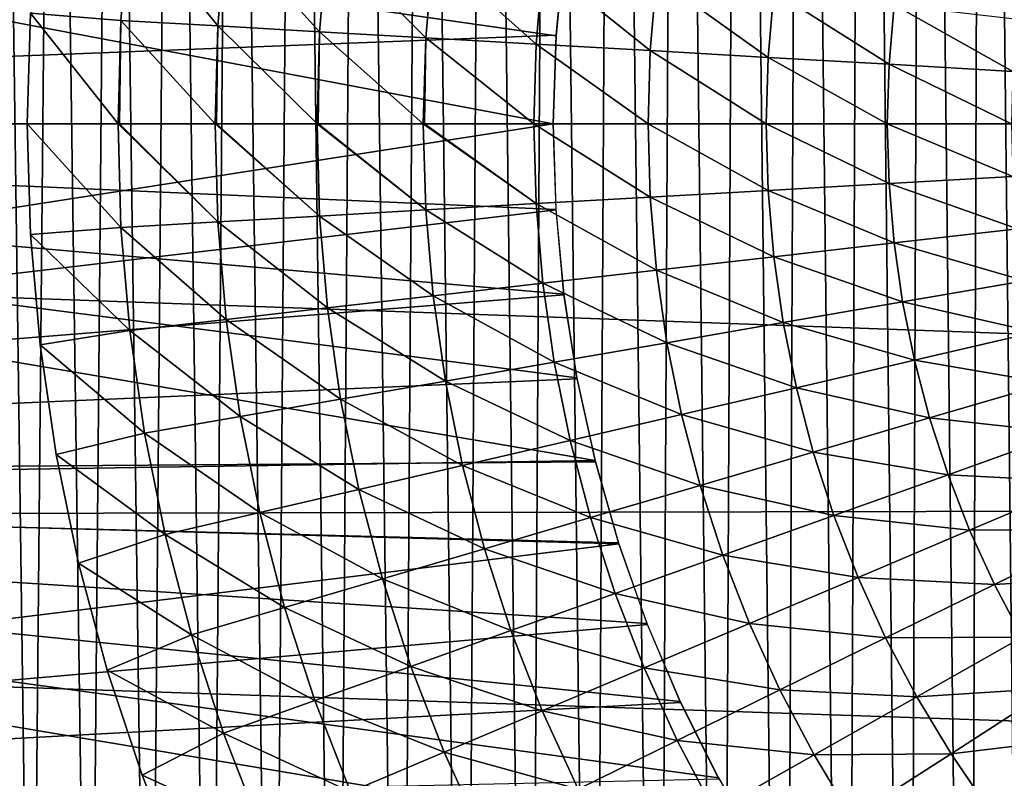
# Model space of a CAD drawing. Header units: millimetres. Extents: x -161 to 161, y -94 to 1149.
# Tile 636 of 656: x 144.98 to 146.95, y -58.86 to -57.34. Entities that reach past the tile are written whole.
import ezdxf

# ---------------------------------------------------------------- set-up
doc = ezdxf.new("R2010")
doc.units = ezdxf.units.MM
doc.header["$LTSCALE"] = 81.481481
for name, color, linetype in [('378', 7, 'CONTINUOUS'), ('380', 7, 'CONTINUOUS'), ('381', 7, 'CONTINUOUS'), ('383', 7, 'CONTINUOUS'), ('387', 7, 'CONTINUOUS'), ('392', 7, 'CONTINUOUS'), ('393', 7, 'CONTINUOUS'), ('394', 7, 'CONTINUOUS'), ('395', 7, 'CONTINUOUS')]:
    doc.layers.add(name, color=color, linetype=linetype)

msp = doc.modelspace()

# ---------------------------------------------------------------- linework, layer by layer
at = {"layer": '378', "color": 7, "linetype": 'CONTINUOUS', "true_color": 0xaaaaaa}
for points in [[(142.1753, -57.55, -22.3), (142.1698, -56.8179, -22.288), (146.05, -57.55, -22.3), (142.1753, -57.55, -22.3)], [(146.05, -57.55, -22.3), (142.1698, -56.8179, -22.288), (146.0557, -57.3741, -22.2993), (146.05, -57.55, -22.3)], [(146.0557, -57.3741, -22.2993), (142.1698, -56.8179, -22.288), (146.0723, -57.2005, -22.2973), (146.0557, -57.3741, -22.2993)]]:
    msp.add_3dface(points, dxfattribs=at)
at = {"layer": '380', "color": 7, "linetype": 'CONTINUOUS', "true_color": 0xaaaaaa}
for points in [[(156.3174, -56.7956, 20.202), (156.3174, -57.55, 20.2161), (135.3, -56.7529, 20.9349), (156.3174, -56.7956, 20.202)], [(135.3, -56.7529, 20.9349), (156.3174, -57.55, 20.2161), (135.3, -57.55, 20.95), (135.3, -56.7529, 20.9349)], [(141.4916, -57.55, -20.8338), (146.1388, -56.8568, -20.6598), (141.4861, -56.8409, -20.822), (141.4916, -57.55, -20.8338)], [(146.1003, -57.0268, -20.6662), (146.1388, -56.8568, -20.6598), (141.4916, -57.55, -20.8338), (146.1003, -57.0268, -20.6662)], [(146.0726, -57.1988, -20.6708), (146.1003, -57.0268, -20.6662), (141.4916, -57.55, -20.8338), (146.0726, -57.1988, -20.6708)], [(146.0559, -57.3732, -20.6736), (146.0726, -57.1988, -20.6708), (141.4916, -57.55, -20.8338), (146.0559, -57.3732, -20.6736)], [(146.05, -57.55, -20.6746), (146.0559, -57.3732, -20.6736), (141.4916, -57.55, -20.8338), (146.05, -57.55, -20.6746)]]:
    msp.add_3dface(points, dxfattribs=at)
at = {"layer": '381', "color": 7, "linetype": 'CONTINUOUS', "true_color": 0xaaaaaa}
for points in [[(142.1698, -58.2822, -22.288), (142.1753, -57.55, -22.3), (146.1334, -58.2219, -22.2899), (142.1698, -58.2822, -22.288)], [(142.1753, -57.55, -22.3), (146.05, -57.55, -22.3), (146.0554, -57.7209, -22.2993), (142.1753, -57.55, -22.3)], [(146.1334, -58.2219, -22.2899), (142.1753, -57.55, -22.3), (146.0971, -58.0567, -22.2942), (146.1334, -58.2219, -22.2899)], [(146.0971, -58.0567, -22.2942), (142.1753, -57.55, -22.3), (146.0711, -57.8898, -22.2974), (146.0971, -58.0567, -22.2942)], [(146.0711, -57.8898, -22.2974), (142.1753, -57.55, -22.3), (146.0554, -57.7209, -22.2993), (146.0711, -57.8898, -22.2974)], [(146.1803, -58.3859, -22.2843), (142.1698, -58.2822, -22.288), (146.1334, -58.2219, -22.2899), (146.1803, -58.3859, -22.2843)], [(142.153, -59.0121, -22.252), (142.1698, -58.2822, -22.288), (146.4654, -59.0031, -22.2525), (142.153, -59.0121, -22.252)], [(146.4654, -59.0031, -22.2525), (142.1698, -58.2822, -22.288), (146.3797, -58.8553, -22.2617), (146.4654, -59.0031, -22.2525)], [(146.3797, -58.8553, -22.2617), (142.1698, -58.2822, -22.288), (146.3033, -58.7029, -22.2701), (146.3797, -58.8553, -22.2617)], [(146.3033, -58.7029, -22.2701), (142.1698, -58.2822, -22.288), (146.2371, -58.5468, -22.2777), (146.3033, -58.7029, -22.2701)], [(146.2371, -58.5468, -22.2777), (142.1698, -58.2822, -22.288), (146.1803, -58.3859, -22.2843), (146.2371, -58.5468, -22.2777)]]:
    msp.add_3dface(points, dxfattribs=at)
at = {"layer": '383', "color": 7, "linetype": 'CONTINUOUS', "true_color": 0xaaaaaa}
for points in [[(135.3, -57.55, 20.95), (156.3174, -57.55, 20.2161), (156.3174, -58.3044, 20.202), (135.3, -57.55, 20.95)], [(135.3, -57.55, 20.95), (156.3174, -58.3044, 20.202), (135.3, -58.3471, 20.9349), (135.3, -57.55, 20.95)], [(146.05, -57.55, -20.6746), (141.4916, -57.55, -20.8338), (141.4861, -58.2591, -20.8219), (146.05, -57.55, -20.6746)], [(146.05, -57.55, -20.6746), (141.4861, -58.2591, -20.8219), (146.0556, -57.7218, -20.6737), (146.05, -57.55, -20.6746)], [(146.0556, -57.7218, -20.6737), (141.4861, -58.2591, -20.8219), (146.0714, -57.8914, -20.671), (146.0556, -57.7218, -20.6737)], [(146.0714, -57.8914, -20.671), (141.4861, -58.2591, -20.8219), (146.0975, -58.0587, -20.6667), (146.0714, -57.8914, -20.671)], [(146.0975, -58.0587, -20.6667), (141.4861, -58.2591, -20.8219), (146.134, -58.2242, -20.6606), (146.0975, -58.0587, -20.6667)], [(146.134, -58.2242, -20.6606), (141.4861, -58.2591, -20.8219), (146.1809, -58.3881, -20.653), (146.134, -58.2242, -20.6606)], [(141.4861, -58.2591, -20.8219), (141.4695, -58.966, -20.7864), (146.1809, -58.3881, -20.653), (141.4861, -58.2591, -20.8219)], [(156.3174, -58.3044, 20.202), (156.3174, -59.0578, 20.1599), (135.3, -58.3471, 20.9349), (156.3174, -58.3044, 20.202)], [(135.3, -58.3471, 20.9349), (156.3174, -59.0578, 20.1599), (135.3, -59.1431, 20.8895), (135.3, -58.3471, 20.9349)], [(146.1809, -58.3881, -20.653), (141.4695, -58.966, -20.7864), (146.2378, -58.5488, -20.6438), (146.1809, -58.3881, -20.653)], [(146.2378, -58.5488, -20.6438), (141.4695, -58.966, -20.7864), (146.3042, -58.7047, -20.6334), (146.2378, -58.5488, -20.6438)], [(146.3042, -58.7047, -20.6334), (141.4695, -58.966, -20.7864), (146.3805, -58.8569, -20.6216), (146.3042, -58.7047, -20.6334)]]:
    msp.add_3dface(points, dxfattribs=at)
at = {"layer": '387', "color": 7, "linetype": 'CONTINUOUS', "true_color": 0xaaaaaa}
for points in [[(146.9079, -53.4668, 61.95), (146.9984, -61.6739, 61.95), (147.0249, -53.4146, 61.95), (146.9079, -53.4668, 61.95)], [(146.7891, -53.5246, 61.95), (146.8793, -61.6199, 61.95), (146.9079, -53.4668, 61.95), (146.7891, -53.5246, 61.95)], [(146.8793, -61.6199, 61.95), (146.9984, -61.6739, 61.95), (146.9079, -53.4668, 61.95), (146.8793, -61.6199, 61.95)], [(146.6681, -53.5872, 61.95), (146.7585, -61.56, 61.95), (146.7891, -53.5246, 61.95), (146.6681, -53.5872, 61.95)], [(146.7585, -61.56, 61.95), (146.8793, -61.6199, 61.95), (146.7891, -53.5246, 61.95), (146.7585, -61.56, 61.95)], [(146.5454, -53.6551, 61.95), (146.6355, -61.4951, 61.95), (146.6681, -53.5872, 61.95), (146.5454, -53.6551, 61.95)], [(146.6355, -61.4951, 61.95), (146.7585, -61.56, 61.95), (146.6681, -53.5872, 61.95), (146.6355, -61.4951, 61.95)], [(146.4215, -53.7295, 61.95), (146.5109, -61.4247, 61.95), (146.5454, -53.6551, 61.95), (146.4215, -53.7295, 61.95)], [(146.5109, -61.4247, 61.95), (146.6355, -61.4951, 61.95), (146.5454, -53.6551, 61.95), (146.5109, -61.4247, 61.95)], [(146.2968, -53.8109, 61.95), (146.3851, -61.3476, 61.95), (146.4215, -53.7295, 61.95), (146.2968, -53.8109, 61.95)], [(146.3851, -61.3476, 61.95), (146.5109, -61.4247, 61.95), (146.4215, -53.7295, 61.95), (146.3851, -61.3476, 61.95)], [(146.1703, -53.8984, 61.95), (146.2585, -61.2632, 61.95), (146.2968, -53.8109, 61.95), (146.1703, -53.8984, 61.95)], [(146.2585, -61.2632, 61.95), (146.3851, -61.3476, 61.95), (146.2968, -53.8109, 61.95), (146.2585, -61.2632, 61.95)], [(146.0431, -53.9928, 61.95), (146.1304, -61.1724, 61.95), (146.1703, -53.8984, 61.95), (146.0431, -53.9928, 61.95)], [(146.1304, -61.1724, 61.95), (146.2585, -61.2632, 61.95), (146.1703, -53.8984, 61.95), (146.1304, -61.1724, 61.95)], [(145.9159, -54.0951, 61.95), (146.0015, -61.0746, 61.95), (146.0431, -53.9928, 61.95), (145.9159, -54.0951, 61.95)], [(146.0015, -61.0746, 61.95), (146.1304, -61.1724, 61.95), (146.0431, -53.9928, 61.95), (146.0015, -61.0746, 61.95)], [(145.7894, -54.2061, 61.95), (145.873, -60.9685, 61.95), (145.9159, -54.0951, 61.95), (145.7894, -54.2061, 61.95)], [(145.873, -60.9685, 61.95), (146.0015, -61.0746, 61.95), (145.9159, -54.0951, 61.95), (145.873, -60.9685, 61.95)], [(145.6622, -54.3246, 61.95), (145.7453, -60.8536, 61.95), (145.7894, -54.2061, 61.95), (145.6622, -54.3246, 61.95)], [(145.7453, -60.8536, 61.95), (145.873, -60.9685, 61.95), (145.7894, -54.2061, 61.95), (145.7453, -60.8536, 61.95)], [(145.5358, -54.4515, 61.95), (145.6171, -60.7308, 61.95), (145.6622, -54.3246, 61.95), (145.5358, -54.4515, 61.95)], [(145.6171, -60.7308, 61.95), (145.7453, -60.8536, 61.95), (145.6622, -54.3246, 61.95), (145.6171, -60.7308, 61.95)], [(145.4119, -54.5878, 61.95), (145.4899, -60.5994, 61.95), (145.5358, -54.4515, 61.95), (145.4119, -54.5878, 61.95)], [(145.4899, -60.5994, 61.95), (145.6171, -60.7308, 61.95), (145.5358, -54.4515, 61.95), (145.4899, -60.5994, 61.95)], [(145.2907, -54.7342, 61.95), (145.3654, -60.4582, 61.95), (145.4119, -54.5878, 61.95), (145.2907, -54.7342, 61.95)], [(145.3654, -60.4582, 61.95), (145.4899, -60.5994, 61.95), (145.4119, -54.5878, 61.95), (145.3654, -60.4582, 61.95)], [(145.1708, -54.8897, 61.95), (145.2442, -60.3069, 61.95), (145.2907, -54.7342, 61.95), (145.1708, -54.8897, 61.95)], [(145.2442, -60.3069, 61.95), (145.3654, -60.4582, 61.95), (145.2907, -54.7342, 61.95), (145.2442, -60.3069, 61.95)], [(145.0542, -55.0549, 61.95), (145.1245, -60.146, 61.95), (145.1708, -54.8897, 61.95), (145.0542, -55.0549, 61.95)], [(145.1245, -60.146, 61.95), (145.2442, -60.3069, 61.95), (145.1708, -54.8897, 61.95), (145.1245, -60.146, 61.95)], [(144.9434, -55.2305, 61.95), (145.0085, -59.9752, 61.95), (145.0542, -55.0549, 61.95), (144.9434, -55.2305, 61.95)], [(145.0085, -59.9752, 61.95), (145.1245, -60.146, 61.95), (145.0542, -55.0549, 61.95), (145.0085, -59.9752, 61.95)], [(144.8989, -59.794, 61.95), (145.0085, -59.9752, 61.95), (144.9434, -55.2305, 61.95), (144.8989, -59.794, 61.95)]]:
    msp.add_3dface(points, dxfattribs=at)
at = {"layer": '392', "color": 7, "linetype": 'CONTINUOUS', "true_color": 0xaaaaaa}
for points in [[(145.1871, -57.3434, -22.8924), (145.0064, -57.329, -22.7), (145.2047, -57.1375, -22.8924), (145.1871, -57.3434, -22.8924)], [(145.1871, -57.3434, -22.8924), (145.2047, -57.1375, -22.8924), (145.3806, -57.3545, -23.0778), (145.1871, -57.3434, -22.8924)], [(145.3806, -57.3545, -23.0778), (145.2047, -57.1375, -22.8924), (145.3973, -57.1596, -23.0778), (145.3806, -57.3545, -23.0778)], [(145.3806, -57.3545, -23.0778), (145.3973, -57.1596, -23.0778), (145.5836, -57.3661, -23.2528), (145.3806, -57.3545, -23.0778)], [(145.5836, -57.3661, -23.2528), (145.3973, -57.1596, -23.0778), (145.5994, -57.1828, -23.2528), (145.5836, -57.3661, -23.2528)], [(145.5836, -57.3661, -23.2528), (145.5994, -57.1828, -23.2528), (145.7955, -57.3782, -23.4168), (145.5836, -57.3661, -23.2528)], [(145.7955, -57.3782, -23.4168), (145.5994, -57.1828, -23.2528), (145.8102, -57.207, -23.4168), (145.7955, -57.3782, -23.4168)], [(145.7955, -57.3782, -23.4168), (145.8102, -57.207, -23.4168), (146.0158, -57.3908, -23.5694), (145.7955, -57.3782, -23.4168)], [(146.0158, -57.3908, -23.5694), (145.8102, -57.207, -23.4168), (146.0294, -57.2321, -23.5694), (146.0158, -57.3908, -23.5694)], [(146.0158, -57.3908, -23.5694), (146.0294, -57.2321, -23.5694), (146.2437, -57.4038, -23.7102), (146.0158, -57.3908, -23.5694)], [(146.2437, -57.4038, -23.7102), (146.0294, -57.2321, -23.5694), (146.2562, -57.2581, -23.7102), (146.2437, -57.4038, -23.7102)], [(146.2437, -57.4038, -23.7102), (146.2562, -57.2581, -23.7102), (146.4788, -57.4173, -23.8388), (146.2437, -57.4038, -23.7102)], [(146.4788, -57.4173, -23.8388), (146.2562, -57.2581, -23.7102), (146.4901, -57.285, -23.8388), (146.4788, -57.4173, -23.8388)], [(146.4788, -57.4173, -23.8388), (146.4901, -57.285, -23.8388), (146.7202, -57.4311, -23.9549), (146.4788, -57.4173, -23.8388)], [(146.7202, -57.4311, -23.9549), (146.4901, -57.285, -23.8388), (146.7304, -57.3125, -23.9549), (146.7202, -57.4311, -23.9549)], [(146.7202, -57.4311, -23.9549), (146.7304, -57.3125, -23.9549), (146.9674, -57.4452, -24.058), (146.7202, -57.4311, -23.9549)], [(146.9674, -57.4452, -24.058), (146.7304, -57.3125, -23.9549), (146.9764, -57.3408, -24.058), (146.9674, -57.4452, -24.058)], [(145, -57.55, -22.7), (145.0064, -57.329, -22.7), (145.1812, -57.55, -22.8924), (145, -57.55, -22.7)], [(145.1812, -57.55, -22.8924), (145.0064, -57.329, -22.7), (145.1871, -57.3434, -22.8924), (145.1812, -57.55, -22.8924)], [(145.1812, -57.55, -22.8924), (145.1871, -57.3434, -22.8924), (145.1838, -57.55, -22.895), (145.1812, -57.55, -22.8924)], [(145.1838, -57.55, -22.895), (145.1871, -57.3434, -22.8924), (145.375, -57.55, -23.0778), (145.1838, -57.55, -22.895)], [(145.375, -57.55, -23.0778), (145.1871, -57.3434, -22.8924), (145.3806, -57.3545, -23.0778), (145.375, -57.55, -23.0778)], [(145.375, -57.55, -23.0778), (145.3806, -57.3545, -23.0778), (145.3776, -57.55, -23.0801), (145.375, -57.55, -23.0778)], [(145.3776, -57.55, -23.0801), (145.3806, -57.3545, -23.0778), (145.5784, -57.55, -23.2528), (145.3776, -57.55, -23.0801)], [(145.5784, -57.55, -23.2528), (145.3806, -57.3545, -23.0778), (145.5836, -57.3661, -23.2528), (145.5784, -57.55, -23.2528)], [(145.5784, -57.55, -23.2528), (145.5836, -57.3661, -23.2528), (145.5808, -57.55, -23.2548), (145.5784, -57.55, -23.2528)], [(145.5808, -57.55, -23.2548), (145.5836, -57.3661, -23.2528), (145.7906, -57.55, -23.4168), (145.5808, -57.55, -23.2548)], [(145.7906, -57.55, -23.4168), (145.5836, -57.3661, -23.2528), (145.7955, -57.3782, -23.4168), (145.7906, -57.55, -23.4168)], [(145.7906, -57.55, -23.4168), (145.7955, -57.3782, -23.4168), (145.793, -57.55, -23.4185), (145.7906, -57.55, -23.4168)], [(145.793, -57.55, -23.4185), (145.7955, -57.3782, -23.4168), (146.0112, -57.55, -23.5694), (145.793, -57.55, -23.4185)], [(146.0112, -57.55, -23.5694), (145.7955, -57.3782, -23.4168), (146.0158, -57.3908, -23.5694), (146.0112, -57.55, -23.5694)], [(146.0112, -57.55, -23.5694), (146.0158, -57.3908, -23.5694), (146.2395, -57.55, -23.7102), (146.0112, -57.55, -23.5694)], [(146.2395, -57.55, -23.7102), (146.0158, -57.3908, -23.5694), (146.2437, -57.4038, -23.7102), (146.2395, -57.55, -23.7102)], [(146.2395, -57.55, -23.7102), (146.2437, -57.4038, -23.7102), (146.475, -57.55, -23.8388), (146.2395, -57.55, -23.7102)], [(146.475, -57.55, -23.8388), (146.2437, -57.4038, -23.7102), (146.4788, -57.4173, -23.8388), (146.475, -57.55, -23.8388)], [(146.475, -57.55, -23.8388), (146.4788, -57.4173, -23.8388), (146.7168, -57.55, -23.9549), (146.475, -57.55, -23.8388)], [(146.7168, -57.55, -23.9549), (146.4788, -57.4173, -23.8388), (146.7202, -57.4311, -23.9549), (146.7168, -57.55, -23.9549)], [(146.7168, -57.55, -23.9549), (146.7202, -57.4311, -23.9549), (146.9644, -57.55, -24.058), (146.7168, -57.55, -23.9549)], [(146.9644, -57.55, -24.058), (146.7202, -57.4311, -23.9549), (146.9674, -57.4452, -24.058), (146.9644, -57.55, -24.058)]]:
    msp.add_3dface(points, dxfattribs=at)
at = {"layer": '393', "color": 7, "linetype": 'CONTINUOUS', "true_color": 0xaaaaaa}
for points in [[(145, -57.55, -22.7), (145.1812, -57.55, -22.8924), (145.1871, -57.7566, -22.8924), (145, -57.55, -22.7)], [(145, -57.55, -22.7), (145.1871, -57.7566, -22.8924), (145.0064, -57.771, -22.7), (145, -57.55, -22.7)], [(145.1812, -57.55, -22.8924), (145.1838, -57.55, -22.895), (145.3806, -57.7455, -23.0778), (145.1812, -57.55, -22.8924)], [(145.1871, -57.7566, -22.8924), (145.1812, -57.55, -22.8924), (145.3806, -57.7455, -23.0778), (145.1871, -57.7566, -22.8924)], [(145.1838, -57.55, -22.895), (145.375, -57.55, -23.0778), (145.3806, -57.7455, -23.0778), (145.1838, -57.55, -22.895)], [(145.375, -57.55, -23.0778), (145.3776, -57.55, -23.0801), (145.5836, -57.7339, -23.2528), (145.375, -57.55, -23.0778)], [(145.3806, -57.7455, -23.0778), (145.375, -57.55, -23.0778), (145.5836, -57.7339, -23.2528), (145.3806, -57.7455, -23.0778)], [(145.3776, -57.55, -23.0801), (145.5784, -57.55, -23.2528), (145.5836, -57.7339, -23.2528), (145.3776, -57.55, -23.0801)], [(145.5784, -57.55, -23.2528), (145.5808, -57.55, -23.2548), (145.7955, -57.7218, -23.4168), (145.5784, -57.55, -23.2528)], [(145.5836, -57.7339, -23.2528), (145.5784, -57.55, -23.2528), (145.7955, -57.7218, -23.4168), (145.5836, -57.7339, -23.2528)], [(145.5808, -57.55, -23.2548), (145.7906, -57.55, -23.4168), (145.7955, -57.7218, -23.4168), (145.5808, -57.55, -23.2548)], [(145.7906, -57.55, -23.4168), (145.793, -57.55, -23.4185), (146.0158, -57.7092, -23.5694), (145.7906, -57.55, -23.4168)], [(145.7955, -57.7218, -23.4168), (145.7906, -57.55, -23.4168), (146.0158, -57.7092, -23.5694), (145.7955, -57.7218, -23.4168)], [(145.793, -57.55, -23.4185), (146.0112, -57.55, -23.5694), (146.0158, -57.7092, -23.5694), (145.793, -57.55, -23.4185)], [(146.0112, -57.55, -23.5694), (146.2395, -57.55, -23.7102), (146.2437, -57.6962, -23.7102), (146.0112, -57.55, -23.5694)], [(146.0158, -57.7092, -23.5694), (146.0112, -57.55, -23.5694), (146.2437, -57.6962, -23.7102), (146.0158, -57.7092, -23.5694)], [(146.2395, -57.55, -23.7102), (146.475, -57.55, -23.8388), (146.4788, -57.6827, -23.8388), (146.2395, -57.55, -23.7102)], [(146.2437, -57.6962, -23.7102), (146.2395, -57.55, -23.7102), (146.4788, -57.6827, -23.8388), (146.2437, -57.6962, -23.7102)], [(146.475, -57.55, -23.8388), (146.7168, -57.55, -23.9549), (146.7202, -57.6689, -23.9549), (146.475, -57.55, -23.8388)], [(146.4788, -57.6827, -23.8388), (146.475, -57.55, -23.8388), (146.7202, -57.6689, -23.9549), (146.4788, -57.6827, -23.8388)], [(146.7168, -57.55, -23.9549), (146.9644, -57.55, -24.058), (146.9674, -57.6548, -24.058), (146.7168, -57.55, -23.9549)], [(146.7202, -57.6689, -23.9549), (146.7168, -57.55, -23.9549), (146.9674, -57.6548, -24.058), (146.7202, -57.6689, -23.9549)], [(146.9764, -57.7592, -24.058), (146.7202, -57.6689, -23.9549), (146.9674, -57.6548, -24.058), (146.9764, -57.7592, -24.058)], [(146.4901, -57.815, -23.8388), (146.2437, -57.6962, -23.7102), (146.4788, -57.6827, -23.8388), (146.4901, -57.815, -23.8388)], [(146.7304, -57.7875, -23.9549), (146.4788, -57.6827, -23.8388), (146.7202, -57.6689, -23.9549), (146.7304, -57.7875, -23.9549)], [(146.4901, -57.815, -23.8388), (146.4788, -57.6827, -23.8388), (146.7304, -57.7875, -23.9549), (146.4901, -57.815, -23.8388)], [(146.7304, -57.7875, -23.9549), (146.7202, -57.6689, -23.9549), (146.9764, -57.7592, -24.058), (146.7304, -57.7875, -23.9549)], [(146.2562, -57.8419, -23.7102), (146.0158, -57.7092, -23.5694), (146.2437, -57.6962, -23.7102), (146.2562, -57.8419, -23.7102)], [(146.2562, -57.8419, -23.7102), (146.2437, -57.6962, -23.7102), (146.4901, -57.815, -23.8388), (146.2562, -57.8419, -23.7102)], [(145.8102, -57.893, -23.4168), (145.5836, -57.7339, -23.2528), (145.7955, -57.7218, -23.4168), (145.8102, -57.893, -23.4168)], [(146.0294, -57.8679, -23.5694), (145.7955, -57.7218, -23.4168), (146.0158, -57.7092, -23.5694), (146.0294, -57.8679, -23.5694)], [(145.8102, -57.893, -23.4168), (145.7955, -57.7218, -23.4168), (146.0294, -57.8679, -23.5694), (145.8102, -57.893, -23.4168)], [(146.0294, -57.8679, -23.5694), (146.0158, -57.7092, -23.5694), (146.2562, -57.8419, -23.7102), (146.0294, -57.8679, -23.5694)], [(145.3973, -57.9404, -23.0778), (145.1871, -57.7566, -22.8924), (145.3806, -57.7455, -23.0778), (145.3973, -57.9404, -23.0778)], [(145.5994, -57.9172, -23.2528), (145.3806, -57.7455, -23.0778), (145.5836, -57.7339, -23.2528), (145.5994, -57.9172, -23.2528)], [(145.3973, -57.9404, -23.0778), (145.3806, -57.7455, -23.0778), (145.5994, -57.9172, -23.2528), (145.3973, -57.9404, -23.0778)], [(145.5994, -57.9172, -23.2528), (145.5836, -57.7339, -23.2528), (145.8102, -57.893, -23.4168), (145.5994, -57.9172, -23.2528)], [(145.1871, -57.7566, -22.8924), (145.2047, -57.9625, -22.8924), (145.0064, -57.771, -22.7), (145.1871, -57.7566, -22.8924)], [(145.2047, -57.9625, -22.8924), (145.1871, -57.7566, -22.8924), (145.3973, -57.9404, -23.0778), (145.2047, -57.9625, -22.8924)], [(146.9913, -57.863, -24.058), (146.7304, -57.7875, -23.9549), (146.9764, -57.7592, -24.058), (146.9913, -57.863, -24.058)], [(145.0064, -57.771, -22.7), (145.2047, -57.9625, -22.8924), (145.0257, -57.9912, -22.7), (145.0064, -57.771, -22.7)], [(146.7473, -57.9052, -23.9549), (146.4901, -57.815, -23.8388), (146.7304, -57.7875, -23.9549), (146.7473, -57.9052, -23.9549)], [(146.7473, -57.9052, -23.9549), (146.7304, -57.7875, -23.9549), (146.9913, -57.863, -24.058), (146.7473, -57.9052, -23.9549)], [(146.509, -57.9465, -23.8388), (146.2562, -57.8419, -23.7102), (146.4901, -57.815, -23.8388), (146.509, -57.9465, -23.8388)], [(146.509, -57.9465, -23.8388), (146.4901, -57.815, -23.8388), (146.7473, -57.9052, -23.9549), (146.509, -57.9465, -23.8388)], [(146.277, -57.9866, -23.7102), (146.0294, -57.8679, -23.5694), (146.2562, -57.8419, -23.7102), (146.277, -57.9866, -23.7102)], [(146.277, -57.9866, -23.7102), (146.2562, -57.8419, -23.7102), (146.509, -57.9465, -23.8388), (146.277, -57.9866, -23.7102)], [(147.0122, -57.9657, -24.058), (146.7473, -57.9052, -23.9549), (146.9913, -57.863, -24.058), (147.0122, -57.9657, -24.058)], [(146.0521, -58.0255, -23.5694), (145.8102, -57.893, -23.4168), (146.0294, -57.8679, -23.5694), (146.0521, -58.0255, -23.5694)], [(146.0521, -58.0255, -23.5694), (146.0294, -57.8679, -23.5694), (146.277, -57.9866, -23.7102), (146.0521, -58.0255, -23.5694)], [(145.8347, -58.0632, -23.4168), (145.5994, -57.9172, -23.2528), (145.8102, -57.893, -23.4168), (145.8347, -58.0632, -23.4168)], [(145.8347, -58.0632, -23.4168), (145.8102, -57.893, -23.4168), (146.0521, -58.0255, -23.5694), (145.8347, -58.0632, -23.4168)], [(145.6255, -58.0994, -23.2528), (145.3973, -57.9404, -23.0778), (145.5994, -57.9172, -23.2528), (145.6255, -58.0994, -23.2528)], [(145.6255, -58.0994, -23.2528), (145.5994, -57.9172, -23.2528), (145.8347, -58.0632, -23.4168), (145.6255, -58.0994, -23.2528)], [(146.771, -58.0218, -23.9549), (146.509, -57.9465, -23.8388), (146.7473, -57.9052, -23.9549), (146.771, -58.0218, -23.9549)], [(146.771, -58.0218, -23.9549), (146.7473, -57.9052, -23.9549), (147.0122, -57.9657, -24.058), (146.771, -58.0218, -23.9549)], [(145.4252, -58.134, -23.0778), (145.2047, -57.9625, -22.8924), (145.3973, -57.9404, -23.0778), (145.4252, -58.134, -23.0778)], [(145.4252, -58.134, -23.0778), (145.3973, -57.9404, -23.0778), (145.6255, -58.0994, -23.2528), (145.4252, -58.134, -23.0778)], [(146.5354, -58.0766, -23.8388), (146.277, -57.9866, -23.7102), (146.509, -57.9465, -23.8388), (146.5354, -58.0766, -23.8388)], [(146.5354, -58.0766, -23.8388), (146.509, -57.9465, -23.8388), (146.771, -58.0218, -23.9549), (146.5354, -58.0766, -23.8388)], [(145.2047, -57.9625, -22.8924), (145.2342, -58.1671, -22.8924), (145.0257, -57.9912, -22.7), (145.2047, -57.9625, -22.8924)], [(145.2342, -58.1671, -22.8924), (145.2047, -57.9625, -22.8924), (145.4252, -58.134, -23.0778), (145.2342, -58.1671, -22.8924)], [(147.0388, -58.0671, -24.058), (146.771, -58.0218, -23.9549), (147.0122, -57.9657, -24.058), (147.0388, -58.0671, -24.058)], [(145.0257, -57.9912, -22.7), (145.2342, -58.1671, -22.8924), (145.0577, -58.2099, -22.7), (145.0257, -57.9912, -22.7)], [(146.3061, -58.1299, -23.7102), (146.0521, -58.0255, -23.5694), (146.277, -57.9866, -23.7102), (146.3061, -58.1299, -23.7102)], [(146.3061, -58.1299, -23.7102), (146.277, -57.9866, -23.7102), (146.5354, -58.0766, -23.8388), (146.3061, -58.1299, -23.7102)], [(146.0837, -58.1816, -23.5694), (145.8347, -58.0632, -23.4168), (146.0521, -58.0255, -23.5694), (146.0837, -58.1816, -23.5694)], [(146.0837, -58.1816, -23.5694), (146.0521, -58.0255, -23.5694), (146.3061, -58.1299, -23.7102), (146.0837, -58.1816, -23.5694)], [(146.8012, -58.1369, -23.9549), (146.5354, -58.0766, -23.8388), (146.771, -58.0218, -23.9549), (146.8012, -58.1369, -23.9549)], [(146.8012, -58.1369, -23.9549), (146.771, -58.0218, -23.9549), (147.0388, -58.0671, -24.058), (146.8012, -58.1369, -23.9549)], [(145.8688, -58.2316, -23.4168), (145.6255, -58.0994, -23.2528), (145.8347, -58.0632, -23.4168), (145.8688, -58.2316, -23.4168)], [(145.8688, -58.2316, -23.4168), (145.8347, -58.0632, -23.4168), (146.0837, -58.1816, -23.5694), (145.8688, -58.2316, -23.4168)], [(146.5691, -58.205, -23.8388), (146.3061, -58.1299, -23.7102), (146.5354, -58.0766, -23.8388), (146.5691, -58.205, -23.8388)], [(146.5691, -58.205, -23.8388), (146.5354, -58.0766, -23.8388), (146.8012, -58.1369, -23.9549), (146.5691, -58.205, -23.8388)], [(147.0712, -58.1668, -24.058), (146.8012, -58.1369, -23.9549), (147.0388, -58.0671, -24.058), (147.0712, -58.1668, -24.058)], [(145.6621, -58.2797, -23.2528), (145.4252, -58.134, -23.0778), (145.6255, -58.0994, -23.2528), (145.6621, -58.2797, -23.2528)], [(145.6621, -58.2797, -23.2528), (145.6255, -58.0994, -23.2528), (145.8688, -58.2316, -23.4168), (145.6621, -58.2797, -23.2528)], [(145.464, -58.3257, -23.0778), (145.2342, -58.1671, -22.8924), (145.4252, -58.134, -23.0778), (145.464, -58.3257, -23.0778)], [(145.464, -58.3257, -23.0778), (145.4252, -58.134, -23.0778), (145.6621, -58.2797, -23.2528), (145.464, -58.3257, -23.0778)], [(146.3433, -58.2714, -23.7102), (146.0837, -58.1816, -23.5694), (146.3061, -58.1299, -23.7102), (146.3433, -58.2714, -23.7102)], [(146.3433, -58.2714, -23.7102), (146.3061, -58.1299, -23.7102), (146.5691, -58.205, -23.8388), (146.3433, -58.2714, -23.7102)], [(146.838, -58.2501, -23.9549), (146.5691, -58.205, -23.8388), (146.8012, -58.1369, -23.9549), (146.838, -58.2501, -23.9549)], [(146.838, -58.2501, -23.9549), (146.8012, -58.1369, -23.9549), (147.0712, -58.1668, -24.058), (146.838, -58.2501, -23.9549)], [(145.2342, -58.1671, -22.8924), (145.2752, -58.3697, -22.8924), (145.0577, -58.2099, -22.7), (145.2342, -58.1671, -22.8924)], [(145.2752, -58.3697, -22.8924), (145.2342, -58.1671, -22.8924), (145.464, -58.3257, -23.0778), (145.2752, -58.3697, -22.8924)], [(147.1092, -58.2645, -24.058), (146.838, -58.2501, -23.9549), (147.0712, -58.1668, -24.058), (147.1092, -58.2645, -24.058)], [(146.1242, -58.3357, -23.5694), (145.8688, -58.2316, -23.4168), (146.0837, -58.1816, -23.5694), (146.1242, -58.3357, -23.5694)], [(146.1242, -58.3357, -23.5694), (146.0837, -58.1816, -23.5694), (146.3433, -58.2714, -23.7102), (146.1242, -58.3357, -23.5694)], [(145.0577, -58.2099, -22.7), (145.2752, -58.3697, -22.8924), (145.1024, -58.4263, -22.7), (145.0577, -58.2099, -22.7)], [(146.6102, -58.3313, -23.8388), (146.3433, -58.2714, -23.7102), (146.5691, -58.205, -23.8388), (146.6102, -58.3313, -23.8388)], [(146.6102, -58.3313, -23.8388), (146.5691, -58.205, -23.8388), (146.838, -58.2501, -23.9549), (146.6102, -58.3313, -23.8388)], [(145.9125, -58.3978, -23.4168), (145.6621, -58.2797, -23.2528), (145.8688, -58.2316, -23.4168), (145.9125, -58.3978, -23.4168)], [(145.9125, -58.3978, -23.4168), (145.8688, -58.2316, -23.4168), (146.1242, -58.3357, -23.5694), (145.9125, -58.3978, -23.4168)], [(146.8811, -58.3609, -23.9549), (146.6102, -58.3313, -23.8388), (146.838, -58.2501, -23.9549), (146.8811, -58.3609, -23.9549)], [(146.8811, -58.3609, -23.9549), (146.838, -58.2501, -23.9549), (147.1092, -58.2645, -24.058), (146.8811, -58.3609, -23.9549)], [(146.3885, -58.4104, -23.7102), (146.1242, -58.3357, -23.5694), (146.3433, -58.2714, -23.7102), (146.3885, -58.4104, -23.7102)], [(146.3885, -58.4104, -23.7102), (146.3433, -58.2714, -23.7102), (146.6102, -58.3313, -23.8388), (146.3885, -58.4104, -23.7102)], [(147.1528, -58.3599, -24.058), (146.8811, -58.3609, -23.9549), (147.1092, -58.2645, -24.058), (147.1528, -58.3599, -24.058)], [(145.7089, -58.4576, -23.2528), (145.464, -58.3257, -23.0778), (145.6621, -58.2797, -23.2528), (145.7089, -58.4576, -23.2528)], [(145.7089, -58.4576, -23.2528), (145.6621, -58.2797, -23.2528), (145.9125, -58.3978, -23.4168), (145.7089, -58.4576, -23.2528)], [(145.5137, -58.5149, -23.0778), (145.2752, -58.3697, -22.8924), (145.464, -58.3257, -23.0778), (145.5137, -58.5149, -23.0778)], [(145.5137, -58.5149, -23.0778), (145.464, -58.3257, -23.0778), (145.7089, -58.4576, -23.2528), (145.5137, -58.5149, -23.0778)], [(146.6584, -58.4551, -23.8388), (146.3885, -58.4104, -23.7102), (146.6102, -58.3313, -23.8388), (146.6584, -58.4551, -23.8388)], [(146.6584, -58.4551, -23.8388), (146.6102, -58.3313, -23.8388), (146.8811, -58.3609, -23.9549), (146.6584, -58.4551, -23.8388)], [(146.1734, -58.4872, -23.5694), (145.9125, -58.3978, -23.4168), (146.1242, -58.3357, -23.5694), (146.1734, -58.4872, -23.5694)], [(146.1734, -58.4872, -23.5694), (146.1242, -58.3357, -23.5694), (146.3885, -58.4104, -23.7102), (146.1734, -58.4872, -23.5694)], [(145.2752, -58.3697, -22.8924), (145.3277, -58.5695, -22.8924), (145.1024, -58.4263, -22.7), (145.2752, -58.3697, -22.8924)], [(145.3277, -58.5695, -22.8924), (145.2752, -58.3697, -22.8924), (145.5137, -58.5149, -23.0778), (145.3277, -58.5695, -22.8924)], [(146.9306, -58.4691, -23.9549), (146.6584, -58.4551, -23.8388), (146.8811, -58.3609, -23.9549), (146.9306, -58.4691, -23.9549)], [(146.9306, -58.4691, -23.9549), (146.8811, -58.3609, -23.9549), (147.1528, -58.3599, -24.058), (146.9306, -58.4691, -23.9549)], [(147.2017, -58.4526, -24.058), (146.9306, -58.4691, -23.9549), (147.1528, -58.3599, -24.058), (147.2017, -58.4526, -24.058)], [(145.9656, -58.5613, -23.4168), (145.7089, -58.4576, -23.2528), (145.9125, -58.3978, -23.4168), (145.9656, -58.5613, -23.4168)], [(145.9656, -58.5613, -23.4168), (145.9125, -58.3978, -23.4168), (146.1734, -58.4872, -23.5694), (145.9656, -58.5613, -23.4168)], [(146.4415, -58.5467, -23.7102), (146.1734, -58.4872, -23.5694), (146.3885, -58.4104, -23.7102), (146.4415, -58.5467, -23.7102)], [(146.4415, -58.5467, -23.7102), (146.3885, -58.4104, -23.7102), (146.6584, -58.4551, -23.8388), (146.4415, -58.5467, -23.7102)], [(145.1024, -58.4263, -22.7), (145.3277, -58.5695, -22.8924), (145.1596, -58.6399, -22.7), (145.1024, -58.4263, -22.7)], [(146.9861, -58.5744, -23.9549), (146.9306, -58.4691, -23.9549), (147.2017, -58.4526, -24.058), (146.9861, -58.5744, -23.9549)], [(145.7657, -58.6326, -23.2528), (145.5137, -58.5149, -23.0778), (145.7089, -58.4576, -23.2528), (145.7657, -58.6326, -23.2528)], [(145.7657, -58.6326, -23.2528), (145.7089, -58.4576, -23.2528), (145.9656, -58.5613, -23.4168), (145.7657, -58.6326, -23.2528)], [(146.7135, -58.5759, -23.8388), (146.4415, -58.5467, -23.7102), (146.6584, -58.4551, -23.8388), (146.7135, -58.5759, -23.8388)], [(146.7135, -58.5759, -23.8388), (146.6584, -58.4551, -23.8388), (146.9306, -58.4691, -23.9549), (146.7135, -58.5759, -23.8388)], [(146.9861, -58.5744, -23.9549), (146.7135, -58.5759, -23.8388), (146.9306, -58.4691, -23.9549), (146.9861, -58.5744, -23.9549)], [(146.2312, -58.6356, -23.5694), (145.9656, -58.5613, -23.4168), (146.1734, -58.4872, -23.5694), (146.2312, -58.6356, -23.5694)], [(146.2312, -58.6356, -23.5694), (146.1734, -58.4872, -23.5694), (146.4415, -58.5467, -23.7102), (146.2312, -58.6356, -23.5694)], [(145.5742, -58.701, -23.0778), (145.3277, -58.5695, -22.8924), (145.5137, -58.5149, -23.0778), (145.5742, -58.701, -23.0778)], [(145.5742, -58.701, -23.0778), (145.5137, -58.5149, -23.0778), (145.7657, -58.6326, -23.2528), (145.5742, -58.701, -23.0778)], [(146.5023, -58.6797, -23.7102), (146.2312, -58.6356, -23.5694), (146.4415, -58.5467, -23.7102), (146.5023, -58.6797, -23.7102)], [(146.5023, -58.6797, -23.7102), (146.4415, -58.5467, -23.7102), (146.7135, -58.5759, -23.8388), (146.5023, -58.6797, -23.7102)], [(145.3277, -58.5695, -22.8924), (145.3916, -58.7661, -22.8924), (145.1596, -58.6399, -22.7), (145.3277, -58.5695, -22.8924)], [(145.3916, -58.7661, -22.8924), (145.3277, -58.5695, -22.8924), (145.5742, -58.701, -23.0778), (145.3916, -58.7661, -22.8924)], [(146.028, -58.7215, -23.4168), (145.7657, -58.6326, -23.2528), (145.9656, -58.5613, -23.4168), (146.028, -58.7215, -23.4168)], [(146.028, -58.7215, -23.4168), (145.9656, -58.5613, -23.4168), (146.2312, -58.6356, -23.5694), (146.028, -58.7215, -23.4168)], [(146.7755, -58.6933, -23.8388), (146.5023, -58.6797, -23.7102), (146.7135, -58.5759, -23.8388), (146.7755, -58.6933, -23.8388)], [(146.7755, -58.6933, -23.8388), (146.7135, -58.5759, -23.8388), (146.9861, -58.5744, -23.9549), (146.7755, -58.6933, -23.8388)], [(147.0475, -58.6763, -23.9549), (146.7755, -58.6933, -23.8388), (146.9861, -58.5744, -23.9549), (147.0475, -58.6763, -23.9549)], [(145.1596, -58.6399, -22.7), (145.3916, -58.7661, -22.8924), (145.2292, -58.8497, -22.7), (145.1596, -58.6399, -22.7)], [(145.8325, -58.8041, -23.2528), (145.5742, -58.701, -23.0778), (145.7657, -58.6326, -23.2528), (145.8325, -58.8041, -23.2528)], [(145.8325, -58.8041, -23.2528), (145.7657, -58.6326, -23.2528), (146.028, -58.7215, -23.4168), (145.8325, -58.8041, -23.2528)], [(146.2974, -58.7805, -23.5694), (146.028, -58.7215, -23.4168), (146.2312, -58.6356, -23.5694), (146.2974, -58.7805, -23.5694)], [(146.2974, -58.7805, -23.5694), (146.2312, -58.6356, -23.5694), (146.5023, -58.6797, -23.7102), (146.2974, -58.7805, -23.5694)], [(146.5705, -58.8091, -23.7102), (146.2974, -58.7805, -23.5694), (146.5023, -58.6797, -23.7102), (146.5705, -58.8091, -23.7102)], [(146.5705, -58.8091, -23.7102), (146.5023, -58.6797, -23.7102), (146.7755, -58.6933, -23.8388), (146.5705, -58.8091, -23.7102)], [(146.8441, -58.807, -23.8388), (146.7755, -58.6933, -23.8388), (147.0475, -58.6763, -23.9549), (146.8441, -58.807, -23.8388)], [(147.1147, -58.7745, -23.9549), (146.8441, -58.807, -23.8388), (147.0475, -58.6763, -23.9549), (147.1147, -58.7745, -23.9549)], [(145.6452, -58.8832, -23.0778), (145.3916, -58.7661, -22.8924), (145.5742, -58.701, -23.0778), (145.6452, -58.8832, -23.0778)], [(145.6452, -58.8832, -23.0778), (145.5742, -58.701, -23.0778), (145.8325, -58.8041, -23.2528), (145.6452, -58.8832, -23.0778)], [(146.8441, -58.807, -23.8388), (146.5705, -58.8091, -23.7102), (146.7755, -58.6933, -23.8388), (146.8441, -58.807, -23.8388)], [(146.0994, -58.8778, -23.4168), (145.8325, -58.8041, -23.2528), (146.028, -58.7215, -23.4168), (146.0994, -58.8778, -23.4168)], [(146.0994, -58.8778, -23.4168), (146.028, -58.7215, -23.4168), (146.2974, -58.7805, -23.5694), (146.0994, -58.8778, -23.4168)], [(145.3916, -58.7661, -22.8924), (145.4666, -58.9587, -22.8924), (145.2292, -58.8497, -22.7), (145.3916, -58.7661, -22.8924)], [(145.4666, -58.9587, -22.8924), (145.3916, -58.7661, -22.8924), (145.6452, -58.8832, -23.0778), (145.4666, -58.9587, -22.8924)], [(146.3717, -58.9213, -23.5694), (146.0994, -58.8778, -23.4168), (146.2974, -58.7805, -23.5694), (146.3717, -58.9213, -23.5694)], [(146.3717, -58.9213, -23.5694), (146.2974, -58.7805, -23.5694), (146.5705, -58.8091, -23.7102), (146.3717, -58.9213, -23.5694)], [(146.919, -58.9166, -23.8388), (146.8441, -58.807, -23.8388), (147.1147, -58.7745, -23.9549), (146.919, -58.9166, -23.8388)], [(147.1873, -58.8687, -23.9549), (146.919, -58.9166, -23.8388), (147.1147, -58.7745, -23.9549), (147.1873, -58.8687, -23.9549)], [(145.9089, -58.9715, -23.2528), (145.6452, -58.8832, -23.0778), (145.8325, -58.8041, -23.2528), (145.9089, -58.9715, -23.2528)], [(145.9089, -58.9715, -23.2528), (145.8325, -58.8041, -23.2528), (146.0994, -58.8778, -23.4168), (145.9089, -58.9715, -23.2528)], [(146.646, -58.9343, -23.7102), (146.3717, -58.9213, -23.5694), (146.5705, -58.8091, -23.7102), (146.646, -58.9343, -23.7102)], [(146.646, -58.9343, -23.7102), (146.5705, -58.8091, -23.7102), (146.8441, -58.807, -23.8388), (146.646, -58.9343, -23.7102)], [(146.919, -58.9166, -23.8388), (146.646, -58.9343, -23.7102), (146.8441, -58.807, -23.8388), (146.919, -58.9166, -23.8388)], [(145.2292, -58.8497, -22.7), (145.4666, -58.9587, -22.8924), (145.3108, -59.0551, -22.7), (145.2292, -58.8497, -22.7)]]:
    msp.add_3dface(points, dxfattribs=at)
at = {"layer": '394', "color": 7, "linetype": 'CONTINUOUS', "true_color": 0xaaaaaa}
for points in [[(145.0064, -57.329, -22.7), (145, -57.55, -22.7), (145.0064, -57.329, -22.4), (145.0064, -57.329, -22.7)], [(145.0064, -57.329, -22.4), (145, -57.55, -22.7), (145, -57.55, -22.4), (145.0064, -57.329, -22.4)]]:
    msp.add_3dface(points, dxfattribs=at)
at = {"layer": '395', "color": 7, "linetype": 'CONTINUOUS', "true_color": 0xaaaaaa}
for points in [[(145, -57.55, -22.7), (145.0064, -57.771, -22.7), (145, -57.55, -22.4), (145, -57.55, -22.7)], [(145, -57.55, -22.4), (145.0064, -57.771, -22.7), (145.0064, -57.771, -22.4), (145, -57.55, -22.4)], [(145.0064, -57.771, -22.7), (145.0257, -57.9912, -22.7), (145.0064, -57.771, -22.4), (145.0064, -57.771, -22.7)], [(145.0064, -57.771, -22.4), (145.0257, -57.9912, -22.7), (145.0257, -57.9912, -22.4), (145.0064, -57.771, -22.4)], [(145.0257, -57.9912, -22.7), (145.0577, -58.2099, -22.7), (145.0257, -57.9912, -22.4), (145.0257, -57.9912, -22.7)], [(145.0257, -57.9912, -22.4), (145.0577, -58.2099, -22.7), (145.0577, -58.2099, -22.4), (145.0257, -57.9912, -22.4)], [(145.0577, -58.2099, -22.7), (145.1024, -58.4263, -22.7), (145.0577, -58.2099, -22.4), (145.0577, -58.2099, -22.7)], [(145.0577, -58.2099, -22.4), (145.1024, -58.4263, -22.7), (145.1024, -58.4263, -22.4), (145.0577, -58.2099, -22.4)], [(145.1024, -58.4263, -22.7), (145.1596, -58.6399, -22.7), (145.1024, -58.4263, -22.4), (145.1024, -58.4263, -22.7)], [(145.1024, -58.4263, -22.4), (145.1596, -58.6399, -22.7), (145.1596, -58.6399, -22.4), (145.1024, -58.4263, -22.4)], [(145.1596, -58.6399, -22.7), (145.2292, -58.8497, -22.7), (145.1596, -58.6399, -22.4), (145.1596, -58.6399, -22.7)], [(145.1596, -58.6399, -22.4), (145.2292, -58.8497, -22.7), (145.2292, -58.8497, -22.4), (145.1596, -58.6399, -22.4)], [(145.2292, -58.8497, -22.7), (145.3108, -59.0551, -22.7), (145.2292, -58.8497, -22.4), (145.2292, -58.8497, -22.7)], [(145.2292, -58.8497, -22.4), (145.3108, -59.0551, -22.7), (145.3108, -59.0551, -22.4), (145.2292, -58.8497, -22.4)]]:
    msp.add_3dface(points, dxfattribs=at)

doc.saveas('drawing.dxf')
